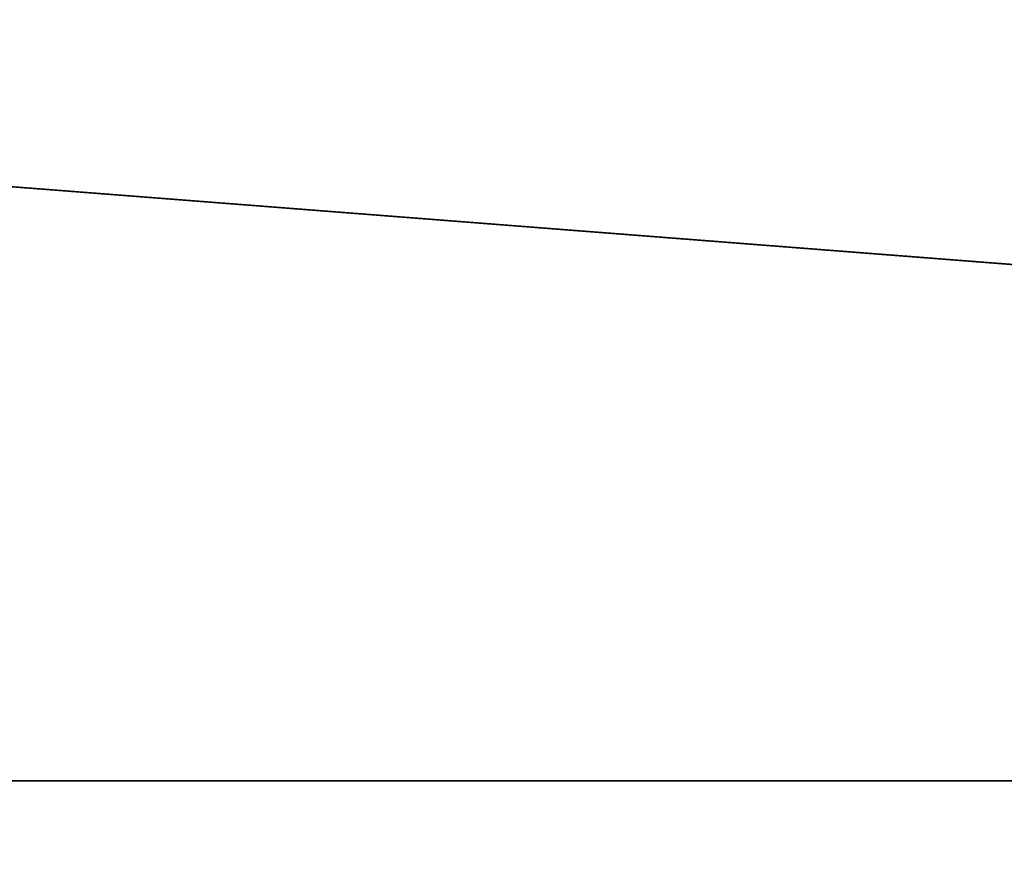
# Model space of a CAD drawing. Extents: x 226 to 378, y -30 to 313.
# Tile 338 of 656: x 290.27 to 296.68, y 180.72 to 186.14. Entities that reach past the tile are written whole.
import ezdxf

# ---------------------------------------------------------------- set-up
doc = ezdxf.new("R2010")
doc.units = 0
doc.header["$LTSCALE"] = 25.4
doc.layers.get('0').update_dxf_attribs({"color": 13, "linetype": 'CONTINUOUS'})
for name, color, linetype in [('_NCL1_62', 7, 'CONTINUOUS'), ('_NCL1_63', 3, 'CONTINUOUS'), ('_NCL1_65', 253, 'CONTINUOUS')]:
    doc.layers.add(name, color=color, linetype=linetype)

# ---------------------------------------------------------------- blocks, each defined once
blk = doc.blocks.new('EWON_2005CD_4005CD_COSY141')
at = {"layer": '_NCL1_63', "color": 0}
blk.add_line((38.1, 131.572, 295.91), (106.68, 126.238, 295.91), dxfattribs=at)
blk.add_line((38.1, 131.572, 295.91), (106.68, 126.238, 295.91), dxfattribs=at)
at = {"layer": '_NCL1_65', "color": 0}
for p, q in [((38.1, 131.572, 295.91), (106.68, 131.572, 295.91)), ((38.1, 131.572, 296.672), (106.68, 131.572, 296.672)), ((106.68, 131.572, 296.672), (38.1, 131.572, 295.91)), ((106.68, 131.572, 296.672), (38.1, 131.572, 295.91)), ((38.1, 131.572, 295.91), (106.68, 131.572, 295.91)), ((38.1, 131.572, 296.672), (106.68, 131.572, 296.672))]:
    blk.add_line(p, q, dxfattribs=at)
at = {"layer": '_NCL1_62', "color": 7}
mesh = blk.add_polyface(dxfattribs=at)
corners = [(114.3, 151.13, 27.94), (45.72, 121.92, 27.94), (114.3, 86.36, 27.94)]
mesh.append_faces([[corners[k] for k in face] for face in [(0, 1, 2)]], dxfattribs={"color": 7})
mesh = blk.add_polyface(dxfattribs=at)
corners = [(114.3, 151.13, 27.94), (45.72, 127, 27.94), (45.72, 121.92, 27.94)]
mesh.append_faces([[corners[k] for k in face] for face in [(0, 1, 2)]], dxfattribs={"color": 7})
mesh = blk.add_polyface(dxfattribs=at)
corners = [(114.3, 151.13, 27.94), (45.72, 134.62, 27.94), (45.72, 127, 27.94)]
mesh.append_faces([[corners[k] for k in face] for face in [(0, 1, 2)]], dxfattribs={"color": 7})
at = {"layer": '_NCL1_63', "color": 3}
mesh = blk.add_polyface(dxfattribs=at)
corners = [(106.68, 126.238, 295.91), (38.1, 126.238, 295.91), (38.1, 131.572, 295.91)]
mesh.append_faces([[corners[k] for k in face] for face in [(0, 1, 2)]], dxfattribs={"color": 3})
mesh = blk.add_polyface(dxfattribs=at)
corners = [(106.68, 126.238, 295.91), (38.1, 131.572, 295.91), (106.68, 131.572, 295.91)]
mesh.append_faces([[corners[k] for k in face] for face in [(0, 1, 2)]], dxfattribs={"color": 3})
at = {"layer": '_NCL1_65', "color": 253}
mesh = blk.add_polyface(dxfattribs=at)
corners = [(106.68, 131.572, 296.672), (38.1, 131.572, 296.672), (78.74, 134.62, 296.672)]
mesh.append_faces([[corners[k] for k in face] for face in [(0, 1, 2)]], dxfattribs={"color": 253})
mesh = blk.add_polyface(dxfattribs=at)
corners = [(106.68, 131.572, 296.672), (78.74, 134.62, 296.672), (101.6, 134.62, 296.672)]
mesh.append_faces([[corners[k] for k in face] for face in [(0, 1, 2)]], dxfattribs={"color": 253})
mesh = blk.add_polyface(dxfattribs=at)
corners = [(106.68, 131.572, 296.672), (38.1, 131.572, 295.91), (38.1, 131.572, 296.672)]
mesh.append_faces([[corners[k] for k in face] for face in [(0, 1, 2)]], dxfattribs={"color": 253})
mesh = blk.add_polyface(dxfattribs=at)
corners = [(106.68, 131.572, 296.672), (106.68, 131.572, 295.91), (38.1, 131.572, 295.91)]
mesh.append_faces([[corners[k] for k in face] for face in [(0, 1, 2)]], dxfattribs={"color": 253})

msp = doc.modelspace()

# ---------------------------------------------------------------- block references
at = {"color": 0, "rotation": 179.9999999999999}
msp.add_blockref('EWON_2005CD_4005CD_COSY141', (378.0374, 312.7553), dxfattribs=at)

doc.saveas('drawing.dxf')
